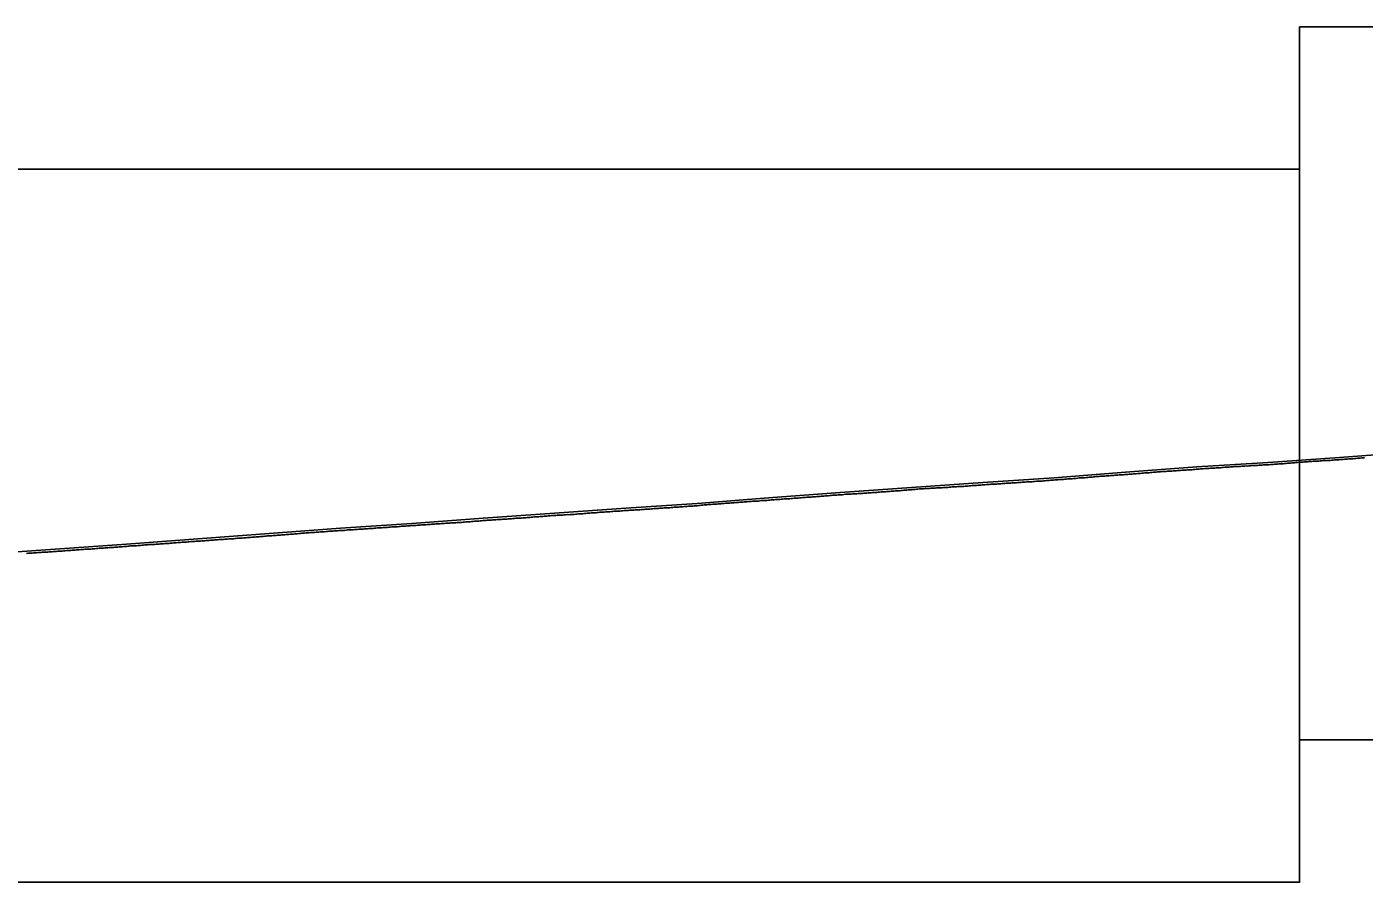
# Model space of a CAD drawing. Extents: x 2898 to 49495, y -15038 to -13538.
# Drawn here: x 26083 to 27021, y -14638 to -14038 of the extents above; entities that cross this region are included whole.
import ezdxf

# ---------------------------------------------------------------- set-up
doc = ezdxf.new("R2010")
doc.units = 0
for name, color, linetype in [('RD_DDB_Profile_EX', 7, 'Continuous'), ('RD_DDB_Profile_PR', 7, 'Continuous'), ('RD_SHT_ShtClip', 7, 'Continuous')]:
    doc.layers.add(name, color=color, linetype=linetype)

msp = doc.modelspace()

# ---------------------------------------------------------------- linework, layer by layer
at = {"layer": 'RD_DDB_Profile_EX'}
for points in [[(26858.97, -14352.11), (26859.97, -14352.02), (26860.97, -14351.92), (26861.97, -14351.86), (26862.97, -14351.81), (26863.96, -14351.71), (26864.97, -14351.61), (26865.97, -14351.47), (26866.97, -14351.37), (26867.97, -14351.37), (26868.96, -14351.31), (26869.97, -14351.22), (26870.96, -14351.17), (26871.97, -14351.06), (26872.97, -14350.97), (26873.96, -14350.82), (26874.97, -14350.77), (26875.96, -14350.72), (26876.97, -14350.61), (26877.97, -14350.53), (26878.96, -14350.48), (26879.97, -14350.47), (26880.96, -14350.41), (26881.97, -14350.32), (26882.96, -14350.26), (26883.96, -14350.17), (26884.97, -14350.12), (26885.96, -14350.07), (26886.96, -14350.02), (26887.96, -14349.92), (26888.96, -14349.82), (26889.96, -14349.77), (26890.96, -14349.72), (26891.96, -14349.67), (26892.96, -14349.52), (26893.96, -14349.47), (26894.96, -14349.46), (26895.96, -14349.36), (26896.96, -14349.31), (26897.96, -14349.31), (26898.96, -14349.17), (26899.96, -14349.11), (26900.96, -14349.06), (26901.96, -14348.97), (26902.96, -14348.83), (26903.96, -14348.77), (26904.96, -14348.68), (26905.96, -14348.58), (26906.96, -14348.52), (26907.96, -14348.47), (26908.96, -14348.38), (26909.96, -14348.33), (26910.96, -14348.32), (26911.96, -14348.23), (26912.96, -14348.13), (26913.96, -14348.03), (26914.96, -14347.99), (26915.96, -14347.94), (26916.96, -14347.84), (26917.96, -14347.74), (26918.96, -14347.73), (26919.96, -14347.73), (26920.96, -14347.54), (26921.96, -14347.49), (26922.96, -14347.39), (26923.96, -14347.38), (26924.96, -14347.33), (26925.96, -14347.27), (26926.96, -14347.22), (26927.96, -14347.18), (26928.96, -14347.08), (26929.96, -14346.98), (26930.96, -14346.98), (26931.96, -14346.97), (26932.96, -14346.83), (26933.95, -14346.78), (26934.96, -14346.69), (26935.96, -14346.64), (26936.96, -14346.58), (26937.96, -14346.53), (26938.96, -14346.57), (26939.96, -14346.43), (26940.95, -14346.33), (26941.96, -14346.28), (26942.96, -14346.18), (26943.96, -14346.17), (26944.96, -14346.12), (26945.96, -14346.07), (26946.96, -14346.01), (26947.96, -14345.95), (26948.96, -14345.91), (26949.95, -14345.82), (26950.96, -14345.71), (26951.96, -14345.67), (26952.95, -14345.67), (26953.96, -14345.61), (26954.95, -14345.51), (26955.96, -14345.4), (26956.96, -14345.4), (26957.95, -14345.35), (26958.96, -14345.25)], [(26958.96, -14345.25), (26959.96, -14345.16), (26960.95, -14345.11), (26961.96, -14345), (26962.96, -14344.95), (26963.95, -14344.9), (26964.95, -14344.76), (26965.95, -14344.7), (26966.95, -14344.56), (26967.96, -14344.5), (26968.95, -14344.5), (26969.95, -14344.36), (26970.96, -14344.26), (26971.95, -14344.25), (26972.95, -14344.15), (26973.96, -14344.1), (26974.95, -14343.95), (26975.95, -14343.94), (26976.95, -14343.89), (26977.95, -14343.79), (26978.95, -14343.7), (26979.95, -14343.64), (26980.95, -14343.54), (26981.95, -14343.46), (26982.95, -14343.39), (26983.95, -14343.29), (26984.96, -14343.25), (26985.95, -14343.19), (26986.95, -14343.13), (26987.94, -14343.08), (26988.95, -14343.03), (26989.95, -14342.98), (26990.95, -14342.88), (26991.95, -14342.78), (26992.95, -14342.73), (26993.95, -14342.67), (26994.95, -14342.58), (26995.95, -14342.62), (26996.95, -14342.56), (26997.95, -14342.47), (26998.94, -14342.37), (26999.95, -14342.27), (27000.95, -14342.22), (27001.95, -14342.17), (27002.95, -14342.12), (27003.95, -14341.98), (27004.95, -14341.92), (27005.95, -14341.87), (27006.95, -14341.77), (27007.95, -14341.73), (27008.95, -14341.67), (27009.95, -14341.57), (27010.95, -14341.53), (27011.95, -14341.43), (27012.95, -14341.42), (27013.95, -14341.32), (27014.95, -14341.23), (27015.95, -14341.08), (27016.95, -14341.03), (27017.95, -14340.98), (27018.95, -14340.89), (27019.94, -14340.84), (27020.95, -14340.73)], [(26758.98, -14359.36), (26759.98, -14359.31), (26760.98, -14359.26), (26761.98, -14359.25), (26762.98, -14359.2), (26763.98, -14359.15), (26764.98, -14359.05), (26765.98, -14358.96), (26766.98, -14358.86), (26767.98, -14358.76), (26768.98, -14358.76), (26769.98, -14358.66), (26770.98, -14358.57), (26771.98, -14358.51), (26772.98, -14358.46), (26773.98, -14358.36), (26774.98, -14358.35), (26775.98, -14358.3), (26776.98, -14358.25), (26777.98, -14358.15), (26778.98, -14358.09), (26779.97, -14358.05), (26780.98, -14357.95), (26781.98, -14357.85), (26782.97, -14357.8), (26783.98, -14357.75), (26784.97, -14357.69), (26785.98, -14357.64), (26786.98, -14357.59), (26787.98, -14357.54), (26788.98, -14357.48), (26789.98, -14357.38), (26790.98, -14357.28), (26791.98, -14357.24), (26792.97, -14357.18), (26793.98, -14357.13), (26794.98, -14357.08), (26795.97, -14356.93), (26796.97, -14356.84), (26797.98, -14356.78), (26798.97, -14356.72), (26799.98, -14356.63), (26800.97, -14356.54), (26801.97, -14356.48), (26802.98, -14356.38), (26803.97, -14356.33), (26804.98, -14356.28), (26805.98, -14356.14), (26806.97, -14356.08), (26807.97, -14356.07), (26808.98, -14356), (26809.97, -14355.95), (26810.97, -14355.74), (26811.98, -14355.68), (26812.97, -14355.63), (26813.98, -14355.58), (26814.97, -14355.48), (26815.97, -14355.43), (26816.98, -14355.33), (26817.97, -14355.28), (26818.97, -14355.18), (26819.98, -14355.03), (26820.97, -14354.93), (26821.97, -14354.89), (26822.97, -14354.83), (26823.97, -14354.83), (26824.97, -14354.73), (26825.98, -14354.59), (26826.97, -14354.49), (26827.97, -14354.43), (26828.97, -14354.33), (26829.97, -14354.28), (26830.98, -14354.18), (26831.97, -14354.09), (26832.97, -14353.99), (26833.97, -14353.93), (26834.97, -14353.83), (26835.97, -14353.73), (26836.97, -14353.72), (26837.97, -14353.67), (26838.97, -14353.58), (26839.98, -14353.54), (26840.97, -14353.43), (26841.97, -14353.33), (26842.97, -14353.28), (26843.97, -14353.18), (26844.97, -14353.13), (26845.97, -14353.03), (26846.97, -14353.02), (26847.97, -14352.97), (26848.97, -14352.83), (26849.97, -14352.77), (26850.97, -14352.67), (26851.97, -14352.62), (26852.97, -14352.57), (26853.97, -14352.51), (26854.97, -14352.47), (26855.97, -14352.35), (26856.97, -14352.26), (26857.97, -14352.21), (26858.97, -14352.11)], [(26559.17, -14373.8), (26560.17, -14373.71), (26561.17, -14373.6), (26562.17, -14373.55), (26563.17, -14373.55), (26564.17, -14373.41), (26565.17, -14373.32), (26566.16, -14373.26), (26567.16, -14373.25), (26568.17, -14373.11), (26569.16, -14373.02), (26570.17, -14372.97), (26571.17, -14372.92), (26572.16, -14372.77), (26573.17, -14372.67), (26574.17, -14372.62), (26575.16, -14372.57), (26576.16, -14372.48), (26577.17, -14372.38), (26578.16, -14372.36), (26579.17, -14372.32), (26580.17, -14372.22), (26581.16, -14372.12), (26582.17, -14372.03), (26583.17, -14371.97), (26584.16, -14371.88), (26585.17, -14371.78), (26586.16, -14371.77), (26587.16, -14371.73), (26588.17, -14371.57), (26589.16, -14371.48), (26590.16, -14371.43), (26591.17, -14371.37), (26592.16, -14371.28), (26593.16, -14371.23), (26594.17, -14371.18), (26595.16, -14371.08), (26596.16, -14371.08), (26597.16, -14370.98), (26598.16, -14370.83), (26599.16, -14370.78), (26600.16, -14370.68), (26601.16, -14370.67), (26602.16, -14370.62), (26603.16, -14370.47), (26604.16, -14370.38), (26605.16, -14370.27), (26606.16, -14370.27), (26607.16, -14370.16), (26608.16, -14370.11), (26609.16, -14370.11), (26610.16, -14370.05), (26611.16, -14369.95), (26612.16, -14369.81), (26613.16, -14369.76), (26614.16, -14369.66), (26615.16, -14369.61), (26616.16, -14369.56), (26617.16, -14369.55), (26618.16, -14369.45), (26619.16, -14369.3), (26620.16, -14369.24), (26621.16, -14369.2), (26622.16, -14369.15), (26623.16, -14369.05), (26624.16, -14369), (26625.15, -14368.95), (26626.16, -14368.8), (26627.16, -14368.7), (26628.16, -14368.65), (26629.16, -14368.51), (26630.15, -14368.45), (26631.16, -14368.35), (26632.15, -14368.34), (26633.16, -14368.34), (26634.16, -14368.2), (26635.15, -14368.15), (26636.16, -14368.05), (26637.15, -14367.95), (26638.16, -14367.85), (26639.15, -14367.85), (26640.15, -14367.75), (26641.15, -14367.65), (26642.15, -14367.6), (26643.16, -14367.55), (26644.15, -14367.4), (26645.16, -14367.35), (26646.15, -14367.3), (26647.15, -14367.2), (26648.15, -14367.1), (26649.15, -14367.04), (26650.16, -14367), (26651.15, -14366.95), (26652.15, -14366.85), (26653.16, -14366.75), (26654.15, -14366.7), (26655.15, -14366.64), (26656.15, -14366.54), (26657.15, -14366.4), (26658.15, -14366.35), (26659.15, -14366.39)], [(26659.15, -14366.39), (26660.16, -14366.3), (26661.15, -14366.2), (26662.15, -14366.14), (26663.15, -14366.05), (26664.15, -14365.96), (26665.15, -14365.96), (26666.16, -14365.91), (26667.16, -14365.84), (26668.15, -14365.79), (26669.15, -14365.7), (26670.15, -14365.61), (26671.15, -14365.6), (26672.15, -14365.5), (26673.16, -14365.4), (26674.16, -14365.3), (26675.15, -14365.3), (26676.15, -14365.2), (26677.15, -14365.06), (26678.15, -14365.01), (26679.15, -14365), (26680.16, -14364.91), (26681.16, -14364.86), (26682.15, -14364.76), (26683.15, -14364.66), (26684.16, -14364.61), (26685.15, -14364.6), (26686.15, -14364.5), (26687.16, -14364.46), (26688.16, -14364.35), (26689.15, -14364.25), (26690.15, -14364.15), (26691.16, -14364.11), (26692.15, -14364.01), (26693.15, -14364.01), (26694.16, -14363.96), (26695.16, -14363.86), (26696.15, -14363.72), (26697.15, -14363.63), (26698.16, -14363.52), (26699.15, -14363.51), (26700.15, -14363.47), (26701.16, -14363.23), (26702.16, -14363.22), (26703.16, -14363.13), (26703.98, -14363.07), (26704.97, -14363.02), (26705.97, -14362.97), (26706.97, -14362.78), (26707.98, -14362.69), (26708.98, -14362.59), (26709.98, -14362.59), (26710.97, -14362.55), (26711.98, -14362.55), (26712.98, -14362.39), (26713.98, -14362.3), (26714.98, -14362.24), (26715.98, -14362.2), (26716.98, -14362.17), (26717.97, -14362.1), (26718.98, -14362), (26719.98, -14362), (26720.98, -14361.94), (26721.98, -14361.9), (26722.98, -14361.85), (26723.97, -14361.79), (26724.98, -14361.74), (26725.98, -14361.69), (26726.98, -14361.59), (26727.98, -14361.58), (26728.98, -14361.54), (26729.98, -14361.45), (26730.98, -14361.35), (26731.98, -14361.25), (26732.98, -14361.25), (26733.98, -14361.16), (26734.98, -14361.05), (26735.99, -14361.01), (26736.98, -14360.91), (26737.98, -14360.86), (26738.98, -14360.87), (26739.98, -14360.83), (26740.98, -14360.68), (26741.99, -14360.63), (26742.99, -14360.57), (26743.98, -14360.47), (26744.98, -14360.39), (26745.99, -14360.25), (26746.98, -14360.24), (26747.98, -14360.18), (26748.99, -14360.13), (26749.98, -14359.99), (26750.99, -14359.9), (26751.98, -14359.9), (26752.98, -14359.8), (26753.99, -14359.74), (26754.98, -14359.65), (26755.98, -14359.61), (26756.98, -14359.6), (26757.98, -14359.54), (26758.98, -14359.36)], [(26459.18, -14380.98), (26460.19, -14380.89), (26461.18, -14380.74), (26462.18, -14380.64), (26463.19, -14380.68), (26464.18, -14380.59), (26465.18, -14380.54), (26466.18, -14380.44), (26467.18, -14380.43), (26468.18, -14380.29), (26469.18, -14380.24), (26470.18, -14380.19), (26471.18, -14380.1), (26472.18, -14380), (26473.18, -14380), (26474.18, -14379.89), (26475.18, -14379.78), (26476.18, -14379.69), (26477.18, -14379.64), (26478.18, -14379.54), (26479.18, -14379.49), (26480.18, -14379.49), (26481.18, -14379.39), (26482.18, -14379.29), (26483.18, -14379.19), (26484.18, -14379.1), (26485.18, -14379), (26486.18, -14379), (26487.17, -14378.94), (26488.18, -14378.84), (26489.17, -14378.79), (26490.18, -14378.7), (26491.18, -14378.64), (26492.17, -14378.59), (26493.18, -14378.5), (26494.18, -14378.4), (26495.18, -14378.3), (26496.18, -14378.25), (26497.17, -14378.24), (26498.18, -14378.17), (26499.18, -14378.12), (26500.17, -14378.03), (26501.18, -14377.97), (26502.18, -14377.82), (26503.17, -14377.77), (26504.17, -14377.73), (26505.18, -14377.67), (26506.17, -14377.58), (26507.18, -14377.53), (26508.17, -14377.43), (26509.18, -14377.42), (26510.18, -14377.33), (26511.17, -14377.22), (26512.18, -14377.17), (26513.18, -14377.17), (26514.17, -14377.12), (26515.18, -14377.02), (26516.17, -14376.97), (26517.17, -14376.92), (26518.18, -14376.82), (26519.17, -14376.78), (26520.17, -14376.74), (26521.18, -14376.59), (26522.17, -14376.53), (26523.17, -14376.43), (26524.18, -14376.38), (26525.17, -14376.33), (26526.18, -14376.23), (26527.17, -14376.13), (26528.17, -14376.13), (26529.18, -14376.03), (26530.17, -14375.98), (26531.17, -14375.98), (26532.18, -14375.88), (26533.17, -14375.87), (26534.17, -14375.82), (26535.17, -14375.68), (26536.17, -14375.53), (26537.17, -14375.48), (26538.17, -14375.43), (26539.17, -14375.38), (26540.18, -14375.33), (26541.17, -14375.22), (26542.17, -14375.17), (26543.18, -14375.08), (26544.17, -14375.03), (26545.17, -14374.93), (26546.17, -14374.83), (26547.17, -14374.78), (26548.17, -14374.73), (26549.17, -14374.68), (26550.17, -14374.59), (26551.17, -14374.44), (26552.17, -14374.43), (26553.17, -14374.38), (26554.17, -14374.24), (26555.16, -14374.14), (26556.17, -14374.05), (26557.17, -14373.95), (26558.17, -14373.85), (26559.17, -14373.8)], [(26359.21, -14387.97), (26360.21, -14387.87), (26361.21, -14387.83), (26362.2, -14387.78), (26363.21, -14387.72), (26364.21, -14387.58), (26365.21, -14387.47), (26366.21, -14387.49), (26367.2, -14387.44), (26368.21, -14387.33), (26369.2, -14387.23), (26370.21, -14387.18), (26371.21, -14387.08), (26372.2, -14387.03), (26373.21, -14387.02), (26374.2, -14386.97), (26375.2, -14386.96), (26376.2, -14386.81), (26377.2, -14386.72), (26378.2, -14386.62), (26379.2, -14386.57), (26380.2, -14386.52), (26381.2, -14386.43), (26382.2, -14386.41), (26383.2, -14386.41), (26384.2, -14386.31), (26385.2, -14386.21), (26386.2, -14386.12), (26387.2, -14386.12), (26388.2, -14386.1), (26389.2, -14385.96), (26390.2, -14385.87), (26391.19, -14385.78), (26392.2, -14385.71), (26393.2, -14385.66), (26394.19, -14385.61), (26395.2, -14385.52), (26396.2, -14385.42), (26397.19, -14385.32), (26398.2, -14385.23), (26399.2, -14385.17), (26400.2, -14385.16), (26401.2, -14385.02), (26402.19, -14384.93), (26403.2, -14384.78), (26404.2, -14384.77), (26405.19, -14384.72), (26406.19, -14384.62), (26407.2, -14384.53), (26408.19, -14384.52), (26409.19, -14384.42), (26410.2, -14384.35), (26411.19, -14384.34), (26412.19, -14384.24), (26413.2, -14384.15), (26414.19, -14384.05), (26415.2, -14384.04), (26416.2, -14383.98), (26417.19, -14383.89), (26418.2, -14383.87), (26419.19, -14383.77), (26420.19, -14383.76), (26421.19, -14383.67), (26422.19, -14383.52), (26423.19, -14383.47), (26424.19, -14383.41), (26425.19, -14383.32), (26426.19, -14383.22), (26427.19, -14383.17), (26428.19, -14383.07), (26429.19, -14383.01), (26430.19, -14383), (26431.19, -14382.9), (26432.19, -14382.79), (26433.19, -14382.79), (26434.19, -14382.75), (26435.19, -14382.7), (26436.19, -14382.6), (26437.19, -14382.45), (26438.19, -14382.4), (26439.19, -14382.26), (26440.19, -14382.21), (26441.19, -14382.16), (26442.19, -14382.15), (26443.18, -14382.05), (26444.19, -14381.86), (26445.19, -14381.86), (26446.18, -14381.77), (26447.19, -14381.67), (26448.18, -14381.62), (26449.19, -14381.52), (26450.19, -14381.43), (26451.18, -14381.33), (26452.19, -14381.28), (26453.18, -14381.23), (26454.19, -14381.13), (26455.19, -14381.08), (26456.18, -14381.04), (26457.19, -14381.04), (26458.18, -14381.02), (26459.18, -14380.98)], [(26159.3, -14402.52), (26160.3, -14402.42), (26161.3, -14402.38), (26162.3, -14402.28), (26163.3, -14402.19), (26164.3, -14402.1), (26165.31, -14402), (26166.3, -14401.9), (26167.3, -14401.84), (26168.3, -14401.77), (26169.31, -14401.68), (26170.3, -14401.64), (26171.3, -14401.58), (26172.3, -14401.48), (26173.3, -14401.48), (26174.3, -14401.34), (26175.3, -14401.3), (26176.3, -14401.24), (26177.3, -14401.14), (26178.3, -14401.03), (26179.3, -14401.02), (26180.31, -14400.98), (26181.3, -14400.89), (26182.3, -14400.79), (26183.3, -14400.78), (26184.31, -14400.65), (26185.3, -14400.58), (26186.3, -14400.53), (26187.31, -14400.4), (26188.3, -14400.35), (26189.3, -14400.29), (26190.3, -14400.23), (26191.3, -14400.11), (26192.3, -14400.06), (26193.3, -14400.01), (26194.3, -14399.95), (26195.3, -14399.89), (26196.3, -14399.8), (26197.29, -14399.69), (26198.3, -14399.59), (26199.3, -14399.54), (26200.29, -14399.49), (26201.3, -14399.4), (26202.3, -14399.32), (26203.29, -14399.27), (26204.29, -14399.22), (26205.29, -14399.2), (26206.29, -14399.1), (26207.29, -14399.01), (26208.29, -14398.92), (26209.29, -14398.88), (26210.29, -14398.77), (26211.28, -14398.73), (26212.29, -14398.64), (26213.29, -14398.62), (26214.28, -14398.52), (26215.28, -14398.39), (26216.28, -14398.34), (26217.28, -14398.25), (26218.28, -14398.19), (26219.28, -14398.14), (26220.28, -14398.09), (26221.28, -14398.04), (26222.27, -14397.95), (26223.28, -14397.9), (26224.28, -14397.76), (26225.27, -14397.71), (26226.27, -14397.65), (26227.28, -14397.6), (26228.27, -14397.55), (26229.27, -14397.44), (26230.27, -14397.33), (26231.27, -14397.24), (26232.27, -14397.14), (26233.27, -14397.09), (26234.27, -14397.04), (26235.27, -14396.98), (26236.26, -14396.87), (26237.26, -14396.81), (26238.27, -14396.78), (26239.26, -14396.68), (26240.26, -14396.62), (26241.27, -14396.52), (26242.26, -14396.47), (26243.26, -14396.4), (26244.26, -14396.29), (26245.26, -14396.21), (26246.26, -14396.1), (26247.26, -14396.04), (26248.26, -14395.94), (26249.26, -14395.87), (26250.26, -14395.81), (26251.26, -14395.71), (26252.26, -14395.62), (26253.26, -14395.58), (26254.26, -14395.51), (26255.25, -14395.42), (26256.25, -14395.34), (26257.26, -14395.24), (26258.25, -14395.18), (26259.25, -14395.13)], [(26259.25, -14395.13), (26260.25, -14395.04), (26261.25, -14394.95), (26262.25, -14394.9), (26263.25, -14394.81), (26264.25, -14394.71), (26265.25, -14394.64), (26266.25, -14394.6), (26267.25, -14394.47), (26268.25, -14394.42), (26269.25, -14394.4), (26270.25, -14394.22), (26271.25, -14394.18), (26272.24, -14394.12), (26273.25, -14394.07), (26274.25, -14393.96), (26275.24, -14393.87), (26276.24, -14393.73), (26277.24, -14393.63), (26278.24, -14393.58), (26279.24, -14393.49), (26280.24, -14393.43), (26281.24, -14393.33), (26282.24, -14393.28), (26283.24, -14393.23), (26284.24, -14393.18), (26285.24, -14393.1), (26286.24, -14393), (26287.24, -14392.95), (26288.24, -14392.85), (26289.23, -14392.74), (26290.24, -14392.69), (26291.24, -14392.64), (26292.24, -14392.6), (26293.24, -14392.54), (26294.23, -14392.41), (26295.24, -14392.31), (26296.24, -14392.26), (26297.23, -14392.24), (26298.24, -14392.16), (26299.23, -14392.07), (26300.23, -14391.97), (26301.24, -14391.92), (26302.23, -14391.88), (26303.23, -14391.78), (26304.23, -14391.69), (26305.23, -14391.69), (26306.23, -14391.68), (26307.23, -14391.53), (26308.23, -14391.4), (26309.23, -14391.39), (26310.23, -14391.3), (26311.23, -14391.25), (26312.23, -14391.24), (26313.23, -14391.18), (26314.23, -14391.08), (26315.23, -14391.03), (26316.23, -14390.89), (26317.23, -14390.85), (26318.22, -14390.83), (26319.23, -14390.74), (26320.23, -14390.64), (26321.22, -14390.64), (26322.23, -14390.57), (26323.22, -14390.43), (26324.23, -14390.38), (26325.22, -14390.33), (26326.22, -14390.29), (26327.23, -14390.22), (26328.22, -14390.13), (26329.22, -14389.99), (26330.22, -14389.98), (26331.22, -14389.97), (26332.22, -14389.87), (26333.22, -14389.73), (26334.22, -14389.73), (26335.22, -14389.63), (26336.22, -14389.55), (26337.22, -14389.51), (26338.22, -14389.37), (26339.21, -14389.31), (26340.22, -14389.26), (26341.21, -14389.2), (26342.21, -14389.15), (26343.22, -14389.09), (26344.21, -14388.95), (26345.22, -14388.9), (26346.21, -14388.76), (26347.21, -14388.76), (26348.21, -14388.75), (26349.21, -14388.69), (26350.22, -14388.6), (26351.21, -14388.46), (26352.21, -14388.42), (26353.21, -14388.36), (26354.21, -14388.27), (26355.21, -14388.26), (26356.21, -14388.17), (26357.21, -14388.12), (26358.21, -14388.08), (26359.21, -14387.97)], [(26083.33, -14407.82), (26084.33, -14407.75), (26085.33, -14407.73), (26086.32, -14407.61), (26087.33, -14407.58), (26088.32, -14407.53), (26089.33, -14407.39), (26090.32, -14407.32), (26091.33, -14407.26), (26092.32, -14407.16), (26093.32, -14407.11), (26094.32, -14407.06), (26095.33, -14406.96), (26096.32, -14406.93), (26097.33, -14406.92), (26098.32, -14406.85), (26099.32, -14406.78), (26100.32, -14406.68), (26101.32, -14406.61), (26102.32, -14406.56), (26103.32, -14406.47), (26104.32, -14406.43), (26105.32, -14406.37), (26106.32, -14406.29), (26107.32, -14406.22), (26108.32, -14406.2), (26109.32, -14406.12), (26110.32, -14406), (26111.32, -14405.85), (26112.31, -14405.8), (26113.32, -14405.71), (26114.31, -14405.68), (26115.32, -14405.67), (26116.31, -14405.57), (26117.32, -14405.52), (26118.31, -14405.43), (26119.32, -14405.34), (26120.31, -14405.25), (26121.31, -14405.19), (26122.31, -14405.14), (26123.31, -14405.04), (26124.31, -14404.95), (26125.31, -14404.86), (26126.31, -14404.85), (26127.3, -14404.81), (26128.31, -14404.76), (26129.3, -14404.66), (26130.31, -14404.58), (26131.3, -14404.53), (26132.31, -14404.48), (26133.3, -14404.38), (26134.3, -14404.25), (26135.3, -14404.2), (26136.3, -14404.2), (26137.3, -14404.11), (26138.31, -14404.01), (26139.3, -14403.9), (26140.3, -14403.9), (26141.3, -14403.79), (26142.31, -14403.7), (26143.3, -14403.65), (26144.3, -14403.6), (26145.3, -14403.51), (26146.3, -14403.44), (26147.3, -14403.39), (26148.3, -14403.3), (26149.31, -14403.2), (26150.31, -14403.13), (26151.3, -14403.04), (26152.3, -14403), (26153.3, -14402.94), (26154.3, -14402.85), (26155.3, -14402.73), (26156.3, -14402.63), (26157.3, -14402.62), (26158.3, -14402.58), (26159.3, -14402.52)]]:
    msp.add_lwpolyline(points, dxfattribs=at)
at = {"layer": 'RD_DDB_Profile_PR'}
msp.add_lwpolyline([(26053.38, -14408.35), (26103.38, -14404.87), (26153.38, -14401.34), (26203.38, -14397.66), (26253.38, -14393.97), (26303.38, -14390.17), (26353.38, -14386.75), (26403.38, -14383.18), (26453.38, -14379.61), (26503.38, -14376.16), (26553.38, -14372.75), (26603.38, -14368.85), (26653.38, -14365.14), (26703.38, -14361.51), (26753.38, -14358.18), (26803.38, -14354.76), (26853.38, -14350.95), (26903.38, -14347.2), (26953.38, -14344.04), (27003.38, -14340.46), (27053.38, -14336.81)], dxfattribs=at)
at = {"layer": 'RD_SHT_ShtClip'}
for points in [[(26975.38, -14038.47), (26975.38, -14538.47), (28475.38, -14538.47), (28475.38, -14538.47), (28475.38, -14038.47), (28475.38, -14038.47)], [(25475.38, -14138.47), (25475.38, -14638.47), (26975.38, -14638.47), (26975.38, -14638.47), (26975.38, -14138.47), (26975.38, -14138.47)]]:
    msp.add_lwpolyline(points, close=True, dxfattribs=at)

doc.saveas('drawing.dxf')
